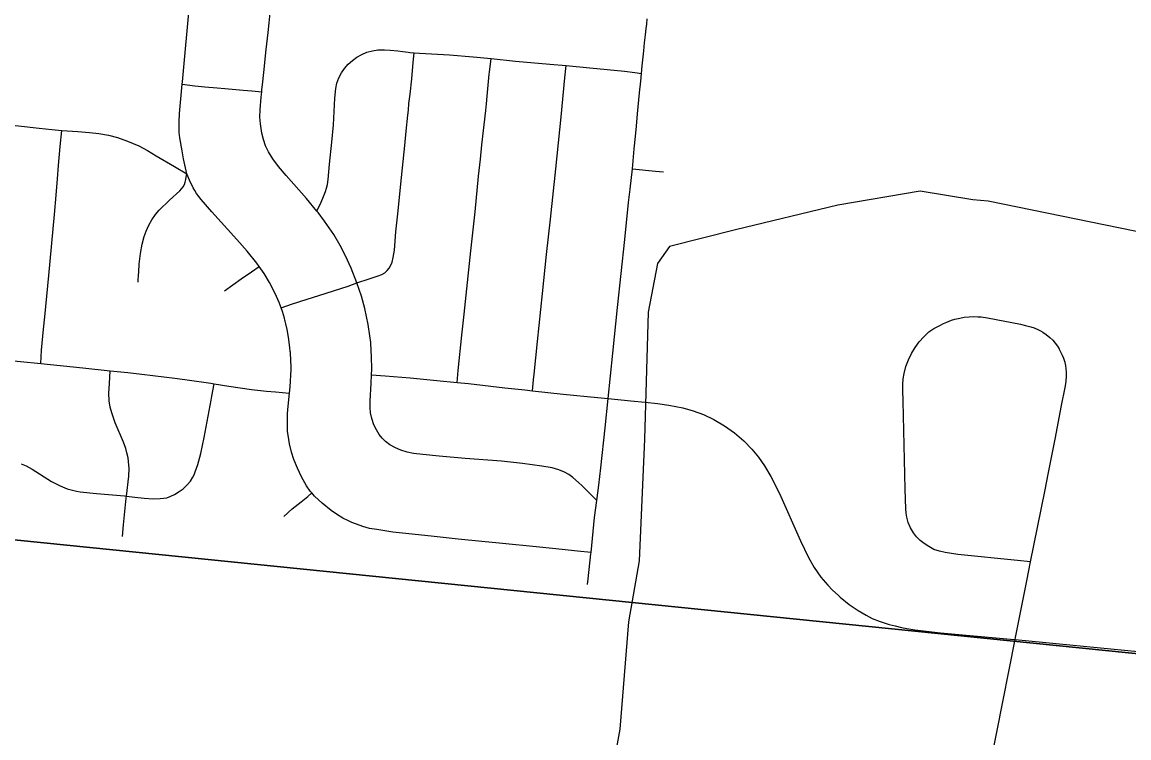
# Model space of a CAD drawing. Extents: x -1.4 to 35.4, y 0 to 22.
# Drawn here: x 28.8 to 29.515, y 16.414 to 16.876 of the extents above; entities that cross this region are included whole.
import ezdxf

# ---------------------------------------------------------------- set-up
doc = ezdxf.new("R2010")
doc.units = 0
for name, color, linetype in [('GM_X_City_Street', 7, 'Continuous'), ('GM_X_Minor_River', 7, 'Continuous'), ('GM_X_Section', 7, 'Continuous')]:
    doc.layers.add(name, color=color, linetype=linetype)

msp = doc.modelspace()

# ---------------------------------------------------------------- linework, layer by layer
at = {"layer": 'GM_X_City_Street'}
for points in [[(28.90655, 16.7784), (28.90453, 16.78794), (28.90355, 16.79307), (28.90206, 16.80147), (28.90173, 16.80509), (28.90156, 16.81184), (28.90179, 16.81735), (28.90367, 16.83616), (28.90382, 16.83769), (28.90535, 16.85437), (28.90874, 16.89202), (28.91078, 16.91176), (28.9121, 16.93406), (28.91268, 16.94372)], [(29.17145, 16.56741), (29.16192, 16.57671), (29.15969, 16.57888), (29.15593, 16.58224), (29.1533, 16.58411), (29.1505, 16.58564), (29.14696, 16.5871), (29.14269, 16.5883), (29.13591, 16.58956), (29.12355, 16.59128), (29.10993, 16.59278), (29.08635, 16.59453), (29.06966, 16.59592), (29.05917, 16.59691), (29.05305, 16.59764), (29.04889, 16.59847), (29.04484, 16.59979), (29.04151, 16.60123), (29.03784, 16.60333), (29.03497, 16.60551), (29.03283, 16.6076), (29.03096, 16.60993), (29.02906, 16.613), (29.02751, 16.61628), (29.02615, 16.6203), (29.02536, 16.62383), (29.02496, 16.62743), (29.02494, 16.63169), (29.02571, 16.64283), (29.02595, 16.64856), (29.02611, 16.65219), (29.02594, 16.6603), (29.02576, 16.66403), (29.02541, 16.66944), (29.02489, 16.6736), (29.02369, 16.68097), (29.0215, 16.69136), (29.01939, 16.69921), (29.01649, 16.7078), (29.01269, 16.71736), (29.00914, 16.72535), (29.00569, 16.73202), (29.00156, 16.73902), (28.99556, 16.74779), (28.99139, 16.75324), (28.99055, 16.75428), (28.98387, 16.7624), (28.97071, 16.77731), (28.96592, 16.78296), (28.96225, 16.78789), (28.95932, 16.79253), (28.95752, 16.79636), (28.95613, 16.80038), (28.95515, 16.80453), (28.95417, 16.81059), (28.95386, 16.81484), (28.95398, 16.81974), (28.95459, 16.82775), (28.95495, 16.83125), (28.9551, 16.83267), (28.95541, 16.83575), (28.95627, 16.84376), (28.95779, 16.85859), (28.95911, 16.86968), (28.9598, 16.87583), (28.96059, 16.88446)], [(29.16556, 16.51309), (29.16596, 16.51679), (29.16763, 16.53284), (29.16772, 16.53376), (29.17006, 16.55629), (29.17145, 16.56741), (29.17269, 16.57722), (29.17412, 16.5883), (29.17687, 16.61422), (29.17887, 16.63308), (29.18188, 16.66236), (29.18494, 16.69198), (29.18953, 16.73579), (29.19205, 16.75986), (29.19295, 16.76846), (29.19443, 16.78152), (29.19569, 16.79447), (29.19646, 16.80236), (29.1972, 16.80913), (29.19785, 16.81708), (29.19904, 16.83066), (29.19985, 16.8381), (29.20037, 16.84313), (29.20088, 16.84798), (29.20188, 16.85778), (29.20237, 16.86281), (29.20296, 16.86804), (29.20341, 16.87207), (29.20371, 16.87491), (29.20401, 16.87849)], [(28.96745, 16.69182), (28.97418, 16.69401), (28.98423, 16.69727), (28.99191, 16.69962), (29.01082, 16.70581), (29.01649, 16.7078), (29.02431, 16.71056), (29.03025, 16.7124), (29.03257, 16.7133), (29.03444, 16.71437), (29.03607, 16.71584), (29.03727, 16.71727), (29.03823, 16.71886), (29.03921, 16.72114), (29.04, 16.72415), (29.04067, 16.72909), (29.04168, 16.74085), (29.04316, 16.75444), (29.04479, 16.77179), (29.0474, 16.79653), (29.04834, 16.80579), (29.04946, 16.81628), (29.04973, 16.81935), (29.05009, 16.82365), (29.05078, 16.8298), (29.05193, 16.83965), (29.05286, 16.85018), (29.05341, 16.85646)], [(28.99055, 16.75428), (28.99335, 16.75995), (28.99499, 16.76368), (28.99618, 16.76696), (28.99678, 16.76905), (28.99738, 16.77144), (28.99783, 16.77473), (28.99887, 16.78458), (29.00017, 16.79878), (29.00126, 16.80993), (29.0017, 16.81863), (29.00215, 16.82726), (29.00278, 16.83336), (29.00355, 16.83687), (29.00477, 16.84026), (29.00642, 16.84346), (29.00849, 16.84641), (29.01089, 16.84912), (29.01356, 16.85156), (29.01649, 16.85368), (29.01964, 16.85544), (29.02298, 16.85681), (29.02645, 16.85779), (29.03002, 16.85834), (29.03425, 16.85847), (29.03786, 16.85821), (29.04292, 16.85774), (29.04605, 16.85729), (29.04958, 16.85686), (29.05082, 16.8567), (29.05341, 16.85646), (29.05701, 16.85627), (29.07625, 16.85515), (29.09158, 16.85386), (29.10318, 16.85284), (29.11883, 16.85117), (29.14109, 16.84919), (29.15167, 16.84821), (29.16704, 16.84679), (29.18926, 16.84462), (29.19597, 16.84372), (29.20037, 16.84313)], [(29.08116, 16.64355), (29.08194, 16.65127), (29.08423, 16.67414), (29.08567, 16.68773), (29.09002, 16.72851), (29.09279, 16.75384), (29.09511, 16.77671), (29.09625, 16.78782), (29.09724, 16.79708), (29.09979, 16.81929), (29.10016, 16.82361), (29.10061, 16.82854), (29.10195, 16.84273), (29.1021, 16.84396), (29.10318, 16.85284)], [(29.13, 16.63821), (29.13066, 16.64525), (29.131, 16.64897), (29.13325, 16.66999), (29.13645, 16.70093), (29.13906, 16.72629), (29.14147, 16.74891), (29.1449, 16.7816), (29.14841, 16.81502), (29.1509, 16.8404), (29.15167, 16.84821)], [(28.90367, 16.83616), (28.91168, 16.83519), (28.91825, 16.83459), (28.92616, 16.83385), (28.93124, 16.8334), (28.93825, 16.8328), (28.94288, 16.83236), (28.94862, 16.83196), (28.95495, 16.83125)], [(28.715, 16.81684), (28.72304, 16.81621), (28.72737, 16.81588), (28.76768, 16.81222), (28.79786, 16.80931), (28.81121, 16.80785), (28.81932, 16.80697), (28.82579, 16.80619), (28.83614, 16.80561), (28.84369, 16.80507), (28.84983, 16.80439), (28.85596, 16.80332), (28.86181, 16.80179), (28.86823, 16.79945), (28.87566, 16.79632), (28.88114, 16.79341), (28.88685, 16.79002), (28.89854, 16.78305), (28.90655, 16.7784)], [(28.81218, 16.65585), (28.81274, 16.6644), (28.81391, 16.67797), (28.81479, 16.68597), (28.81744, 16.71253), (28.82106, 16.7521), (28.82208, 16.76447), (28.82293, 16.77499), (28.8237, 16.78363), (28.82485, 16.79598), (28.82579, 16.80619)], [(28.8752, 16.70843), (28.87525, 16.70964), (28.87535, 16.71259), (28.87548, 16.71502), (28.87586, 16.71999), (28.87668, 16.72681), (28.87778, 16.73293), (28.87903, 16.73775), (28.88027, 16.74127), (28.88208, 16.74523), (28.88388, 16.7485), (28.88633, 16.75206), (28.88875, 16.75479), (28.89531, 16.76125), (28.90208, 16.76721), (28.90422, 16.76984), (28.90502, 16.77149), (28.90551, 16.77302), (28.90593, 16.77473), (28.90624, 16.77614), (28.90655, 16.7784)], [(29.16772, 16.53376), (29.15903, 16.5346), (29.14916, 16.53557), (29.13435, 16.53716), (29.10839, 16.53983), (29.09728, 16.5409), (29.08183, 16.54242), (29.0664, 16.54395), (29.05221, 16.54559), (29.03967, 16.54694), (29.02943, 16.54847), (29.02465, 16.54931), (29.02022, 16.55048), (29.01614, 16.55195), (29.01313, 16.55311), (29.01099, 16.55419), (29.00748, 16.55593), (29.00334, 16.5585), (28.99981, 16.56089), (28.99406, 16.56553), (28.98911, 16.57005), (28.98731, 16.57215), (28.98637, 16.57325), (28.98395, 16.57674), (28.98071, 16.58268), (28.978, 16.58819), (28.9757, 16.59388), (28.97424, 16.59857), (28.9729, 16.60394), (28.97203, 16.6094), (28.97173, 16.61185), (28.97153, 16.61488), (28.97157, 16.62042), (28.97166, 16.62346), (28.9718, 16.6259), (28.97257, 16.63264), (28.97298, 16.63655), (28.97342, 16.64072), (28.97391, 16.65194), (28.97372, 16.65946), (28.97362, 16.66106), (28.97349, 16.66285), (28.97344, 16.66364), (28.9732, 16.66613), (28.97227, 16.67286), (28.97137, 16.67782), (28.97058, 16.68136), (28.97011, 16.68307), (28.96993, 16.68385), (28.96963, 16.68507), (28.96835, 16.68928), (28.96745, 16.69182), (28.96625, 16.69519), (28.96376, 16.70094), (28.96007, 16.70812), (28.95648, 16.71397), (28.95337, 16.71844), (28.95186, 16.72061), (28.94554, 16.72835), (28.93894, 16.73582), (28.92266, 16.75375), (28.91585, 16.76175), (28.91293, 16.76565), (28.91174, 16.76745), (28.91073, 16.76929), (28.90834, 16.77425), (28.90655, 16.7784)], [(29.19443, 16.78152), (29.20932, 16.78006), (29.21462, 16.77963)], [(28.93103, 16.70283), (28.9416, 16.7105), (28.9483, 16.71502), (28.95337, 16.71844)], [(29.45177, 16.52761), (29.44329, 16.52848), (29.4047, 16.53246), (29.39657, 16.53378), (29.39279, 16.53467), (29.38923, 16.53571), (29.38607, 16.53752), (29.38289, 16.53951), (29.38037, 16.54155), (29.37809, 16.54387), (29.3761, 16.54645), (29.3742, 16.54964), (29.37273, 16.55306), (29.37172, 16.55664), (29.37129, 16.55922), (29.3711, 16.56182), (29.37077, 16.57469), (29.37029, 16.59362), (29.3698, 16.61255), (29.36931, 16.63149), (29.36912, 16.63861), (29.36917, 16.64222), (29.36949, 16.64582), (29.37008, 16.64938), (29.37123, 16.65385), (29.37281, 16.65818), (29.3748, 16.66234), (29.37712, 16.66618), (29.37979, 16.66978), (29.38278, 16.67311), (29.38608, 16.67615), (29.38932, 16.6783), (29.39319, 16.68041), (29.39539, 16.68158), (29.3977, 16.68259), (29.40056, 16.68369), (29.40273, 16.68436), (29.40597, 16.68509), (29.4089, 16.68561), (29.41212, 16.68588), (29.41473, 16.68607), (29.4177, 16.68596), (29.4197, 16.68584), (29.42387, 16.68534), (29.44521, 16.68117), (29.44846, 16.68041), (29.45183, 16.67953), (29.45394, 16.67882), (29.45645, 16.67774), (29.45806, 16.67693), (29.45966, 16.67601), (29.46172, 16.67453), (29.46412, 16.67252), (29.46606, 16.67076), (29.4676, 16.66899), (29.46915, 16.66705), (29.47025, 16.66525)], [(29.44166, 16.47752), (29.44193, 16.47879), (29.44419, 16.48952), (29.44931, 16.51532), (29.45177, 16.52761), (29.46088, 16.57322), (29.46335, 16.5854), (29.46785, 16.60794), (29.47152, 16.62751), (29.47434, 16.64147), (29.47469, 16.64441), (29.475, 16.64752), (29.47498, 16.65018), (29.47479, 16.65233), (29.4744, 16.65453), (29.474, 16.65648), (29.4732, 16.65909), (29.47242, 16.66105), (29.47025, 16.66525)], [(28.78579, 16.65841), (28.81218, 16.65585), (28.83943, 16.65297), (28.85699, 16.65113), (28.8684, 16.64993), (28.87757, 16.64897), (28.89886, 16.64623), (28.90686, 16.64526), (28.92215, 16.643), (28.92427, 16.64265), (28.93376, 16.64109), (28.94846, 16.63906), (28.95814, 16.63797), (28.96386, 16.63744), (28.97298, 16.63655)], [(28.86509, 16.54413), (28.86573, 16.55155), (28.86749, 16.56886), (28.86764, 16.5702), (28.86901, 16.58307), (28.86928, 16.58803), (28.869, 16.59243), (28.86861, 16.59496), (28.86793, 16.59808), (28.86715, 16.60086), (28.8657, 16.60495), (28.86033, 16.61748), (28.85804, 16.6239), (28.85712, 16.62748), (28.85646, 16.63175), (28.85622, 16.6367), (28.85654, 16.64289), (28.85699, 16.65113)], [(29.02595, 16.64856), (29.03475, 16.64787), (29.05085, 16.64659), (29.06815, 16.6449), (29.08116, 16.64355), (29.08853, 16.64278), (29.11197, 16.64004), (29.12495, 16.63877), (29.13, 16.63821), (29.14963, 16.63605), (29.17186, 16.63379), (29.17887, 16.63308)], [(28.79952, 16.59097), (28.80275, 16.58966), (28.8066, 16.58764), (28.81921, 16.57967), (28.82473, 16.57681), (28.82933, 16.57493), (28.83349, 16.57368), (28.83532, 16.57326), (28.83777, 16.57287), (28.84828, 16.57183), (28.86626, 16.57036), (28.86764, 16.5702), (28.87304, 16.56956), (28.87902, 16.56888), (28.88476, 16.56846), (28.88934, 16.56849), (28.89371, 16.56908), (28.89633, 16.57006), (28.89854, 16.57115), (28.90172, 16.57306), (28.90421, 16.57491), (28.9069, 16.57745), (28.90888, 16.57983), (28.91052, 16.58245), (28.91124, 16.58387), (28.91206, 16.58584), (28.9137, 16.59054), (28.91559, 16.59774), (28.91784, 16.60803), (28.92037, 16.6218), (28.92237, 16.63216), (28.92281, 16.63462), (28.92427, 16.64265)], [(29.17887, 16.63308), (29.19354, 16.6317), (29.20276, 16.63079), (29.21061, 16.63), (29.21795, 16.62888), (29.22701, 16.62718), (29.23381, 16.6252), (29.24036, 16.62277), (29.24701, 16.61959), (29.2539, 16.61554), (29.26042, 16.61091), (29.2665, 16.60574), (29.27168, 16.60051), (29.27599, 16.59532), (29.27985, 16.58979), (29.2839, 16.58288), (29.28945, 16.57184), (29.30303, 16.5412), (29.30819, 16.53052), (29.31195, 16.52401), (29.31626, 16.51783), (29.32073, 16.51256), (29.3238, 16.50937), (29.32737, 16.50615), (29.32875, 16.50487), (29.33458, 16.50007), (29.34029, 16.49617), (29.34553, 16.49321), (29.34945, 16.49116), (29.35395, 16.48929), (29.36035, 16.4873), (29.36423, 16.48626), (29.36825, 16.48531), (29.37177, 16.4846), (29.37688, 16.48381), (29.39359, 16.48186), (29.43878, 16.47781), (29.44166, 16.47752), (29.53898, 16.46805)], [(28.96922, 16.557), (28.97475, 16.56182), (28.98041, 16.5665), (28.98468, 16.56999), (28.98731, 16.57215)], [(29.41453, 16.34031), (29.43001, 16.41769), (29.44166, 16.47752)]]:
    msp.add_lwpolyline(points, dxfattribs=at)
at = {"layer": 'GM_X_Minor_River'}
msp.add_lwpolyline([(29.53798, 16.73735), (29.42427, 16.76056), (29.41442, 16.76152), (29.3804, 16.76716), (29.3271, 16.75797), (29.26116, 16.74221), (29.21845, 16.7313), (29.21065, 16.72043), (29.2047, 16.68901), (29.20229, 16.60697), (29.19881, 16.52838), (29.19194, 16.489), (29.18637, 16.41958), (29.18168, 16.39346)], dxfattribs=at)
at = {"layer": 'GM_X_Section'}
for points in [[(29.80136, 17.45639), (29.69751, 16.45047), (28.69084, 16.55237), (28.78293, 17.56035)], [(29.69751, 16.45047), (29.59967, 15.43769), (28.61083, 15.54116), (28.58778, 15.54345), (28.69084, 16.55237)]]:
    msp.add_lwpolyline(points, close=True, dxfattribs=at)

doc.saveas('drawing.dxf')
